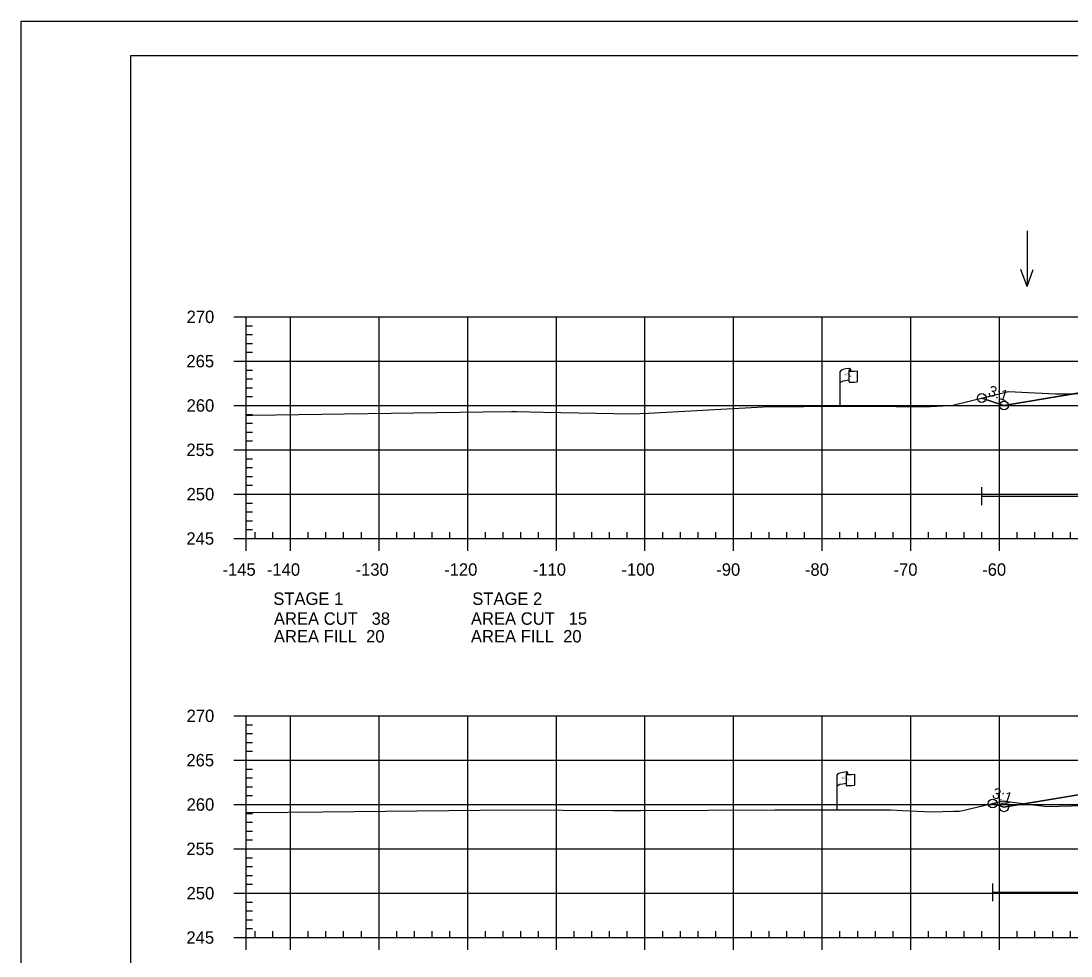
# Model space of a CAD drawing. Extents: x 1365647 to 1367999, y 387113 to 400173.
# Drawn here: x 1365723.7 to 1365842.2, y 394094.1 to 394199.5 of the extents above; entities that cross this region are included whole.
import ezdxf

# ---------------------------------------------------------------- set-up
doc = ezdxf.new("R2010")
doc.units = 0
for name, color, linetype in [('E_Existing ROW', 7, 'Continuous'), ('R_Axis', 7, 'Continuous'), ('R_Axis Annot', 7, 'Continuous'), ('R_Border', 7, 'Continuous'), ('R_Contours', 7, 'Continuous'), ('R_Exist Surface', 7, 'Continuous'), ('R_Fin Surface', 7, 'Continuous'), ('R_Fin Surface Annot', 7, 'Continuous'), ('R_Grid', 7, 'Continuous'), ('R_No Plot', 7, 'Continuous'), ('R_Proposed Const Limits', 7, 'Continuous'), ('R_Water', 7, 'Continuous'), ('R_Water Annot', 7, 'Continuous')]:
    doc.layers.add(name, color=color, linetype=linetype)

msp = doc.modelspace()

# ---------------------------------------------------------------- linework, layer by layer
at = {"layer": 'E_Existing ROW'}
for p, q in [((1365816.11, 394156.08), (1365816.11, 394160.04)), ((1365817.1, 394160.13), (1365817.1, 394160.12)), ((1365817.1, 394160.12), (1365817.1, 394158.89)), ((1365817.27, 394160.29), (1365817.27, 394160.05)), ((1365818.04, 394160.09), (1365818.04, 394158.85)), ((1365816.95, 394114.79), (1365816.95, 394114.55)), ((1365815.78, 394110.59), (1365815.78, 394114.54)), ((1365816.78, 394114.64), (1365816.78, 394114.62)), ((1365816.78, 394114.62), (1365816.78, 394113.4)), ((1365817.71, 394114.6), (1365817.71, 394113.36))]:
    msp.add_line(p, q, dxfattribs=at)
for centre, radius, start, end in [((1365817.18, 394160.13), 0.078, 88.6458, 274.2828), ((1365817.19, 394160.29), 0.0783, 263.0712, 93.9564), ((1365817.18, 394158.89), 0.0783, 180, 273.9564), ((1365816.87, 394114.79), 0.0783, 263.0712, 93.9564), ((1365816.86, 394114.64), 0.078, 88.6458, 274.2828), ((1365816.86, 394113.4), 0.0783, 180, 273.9564)]:
    msp.add_arc(centre, radius, start, end, dxfattribs=at)
for centre, major_axis, ratio, start_param, end_param in [((1365817.69, 394160.08), (-1.58, -0.04), 0.19887, 5.030368, 6.283185), ((1365818.4, 394160.19), (-1.23, -0.13), 0.052933, 0.159456, 1.268315), ((1365817.68, 394158.76), (-1.58, -0.04), 0.19887, 5.083035, 6.194897), ((1365818.4, 394158.95), (-1.23, -0.13), 0.052933, 0.159456, 1.268315), ((1365817.36, 394114.58), (-1.58, -0.04), 0.19887, 5.030368, 6.283185), ((1365818.07, 394114.7), (-1.23, -0.13), 0.052933, 0.159456, 1.268315), ((1365817.36, 394113.27), (-1.58, -0.04), 0.19887, 5.083035, 6.194897), ((1365818.07, 394113.46), (-1.23, -0.13), 0.052933, 0.159456, 1.268315)]:
    msp.add_ellipse(centre, major_axis=major_axis, ratio=ratio, start_param=start_param, end_param=end_param, dxfattribs=at)
at = {"layer": 'R_Axis'}
for p, q in [((1365747.69, 394166.19), (1365749.09, 394166.19)), ((1365749.09, 394141.19), (1365749.09, 394166.19)), ((1365749.09, 394165.19), (1365749.79, 394165.19)), ((1365749.09, 394164.19), (1365749.79, 394164.19)), ((1365749.09, 394163.19), (1365749.79, 394163.19)), ((1365749.09, 394162.19), (1365749.79, 394162.19)), ((1365747.69, 394161.19), (1365749.09, 394161.19)), ((1365749.09, 394160.19), (1365749.79, 394160.19)), ((1365749.09, 394159.19), (1365749.79, 394159.19)), ((1365749.09, 394158.19), (1365749.79, 394158.19)), ((1365749.09, 394157.19), (1365749.79, 394157.19)), ((1365747.69, 394156.19), (1365749.09, 394156.19)), ((1365749.09, 394155.19), (1365749.79, 394155.19)), ((1365749.09, 394154.19), (1365749.79, 394154.19)), ((1365749.09, 394153.19), (1365749.79, 394153.19)), ((1365749.09, 394152.19), (1365749.79, 394152.19)), ((1365747.69, 394151.19), (1365749.09, 394151.19)), ((1365749.09, 394150.19), (1365749.79, 394150.19)), ((1365749.09, 394149.19), (1365749.79, 394149.19)), ((1365749.09, 394148.19), (1365749.79, 394148.19)), ((1365749.09, 394147.19), (1365749.79, 394147.19)), ((1365747.69, 394146.19), (1365749.09, 394146.19)), ((1365749.09, 394145.19), (1365749.79, 394145.19)), ((1365749.09, 394144.19), (1365749.79, 394144.19)), ((1365749.09, 394143.19), (1365749.79, 394143.19)), ((1365749.09, 394142.19), (1365749.79, 394142.19)), ((1365747.69, 394141.19), (1365749.09, 394141.19)), ((1365749.09, 394141.19), (1365749.09, 394141.89)), ((1365749.09, 394141.19), (1366039.09, 394141.19)), ((1365749.09, 394139.79), (1365749.09, 394141.19)), ((1365750.09, 394141.19), (1365750.09, 394141.89)), ((1365752.09, 394141.19), (1365752.09, 394141.89)), ((1365754.09, 394139.79), (1365754.09, 394141.19)), ((1365756.09, 394141.19), (1365756.09, 394141.89)), ((1365758.09, 394141.19), (1365758.09, 394141.89)), ((1365760.09, 394141.19), (1365760.09, 394141.89)), ((1365762.09, 394141.19), (1365762.09, 394141.89)), ((1365764.09, 394139.79), (1365764.09, 394141.19)), ((1365766.09, 394141.19), (1365766.09, 394141.89)), ((1365768.09, 394141.19), (1365768.09, 394141.89)), ((1365770.09, 394141.19), (1365770.09, 394141.89)), ((1365772.09, 394141.19), (1365772.09, 394141.89)), ((1365774.09, 394139.79), (1365774.09, 394141.19)), ((1365776.09, 394141.19), (1365776.09, 394141.89)), ((1365778.09, 394141.19), (1365778.09, 394141.89)), ((1365780.09, 394141.19), (1365780.09, 394141.89)), ((1365782.09, 394141.19), (1365782.09, 394141.89)), ((1365784.09, 394139.79), (1365784.09, 394141.19)), ((1365786.09, 394141.19), (1365786.09, 394141.89)), ((1365788.09, 394141.19), (1365788.09, 394141.89)), ((1365790.09, 394141.19), (1365790.09, 394141.89)), ((1365792.09, 394141.19), (1365792.09, 394141.89)), ((1365794.09, 394139.79), (1365794.09, 394141.19)), ((1365796.09, 394141.19), (1365796.09, 394141.89)), ((1365798.09, 394141.19), (1365798.09, 394141.89)), ((1365800.09, 394141.19), (1365800.09, 394141.89)), ((1365802.09, 394141.19), (1365802.09, 394141.89)), ((1365804.09, 394139.79), (1365804.09, 394141.19)), ((1365806.09, 394141.19), (1365806.09, 394141.89)), ((1365808.09, 394141.19), (1365808.09, 394141.89)), ((1365810.09, 394141.19), (1365810.09, 394141.89)), ((1365812.09, 394141.19), (1365812.09, 394141.89)), ((1365814.09, 394139.79), (1365814.09, 394141.19)), ((1365816.09, 394141.19), (1365816.09, 394141.89)), ((1365818.09, 394141.19), (1365818.09, 394141.89)), ((1365820.09, 394141.19), (1365820.09, 394141.89)), ((1365822.09, 394141.19), (1365822.09, 394141.89)), ((1365824.09, 394139.79), (1365824.09, 394141.19)), ((1365826.09, 394141.19), (1365826.09, 394141.89)), ((1365828.09, 394141.19), (1365828.09, 394141.89)), ((1365830.09, 394141.19), (1365830.09, 394141.89)), ((1365832.09, 394141.19), (1365832.09, 394141.89)), ((1365834.09, 394139.79), (1365834.09, 394141.19)), ((1365836.09, 394141.19), (1365836.09, 394141.89)), ((1365838.09, 394141.19), (1365838.09, 394141.89)), ((1365840.09, 394141.19), (1365840.09, 394141.89)), ((1365842.09, 394141.19), (1365842.09, 394141.89)), ((1365747.69, 394121.19), (1365749.09, 394121.19)), ((1365749.09, 394096.19), (1365749.09, 394121.19)), ((1365749.09, 394120.19), (1365749.79, 394120.19)), ((1365749.09, 394119.19), (1365749.79, 394119.19)), ((1365749.09, 394118.19), (1365749.79, 394118.19)), ((1365749.09, 394117.19), (1365749.79, 394117.19)), ((1365747.69, 394116.19), (1365749.09, 394116.19)), ((1365749.09, 394115.19), (1365749.79, 394115.19)), ((1365749.09, 394114.19), (1365749.79, 394114.19)), ((1365749.09, 394113.19), (1365749.79, 394113.19)), ((1365749.09, 394112.19), (1365749.79, 394112.19)), ((1365747.69, 394111.19), (1365749.09, 394111.19)), ((1365749.09, 394110.19), (1365749.79, 394110.19)), ((1365749.09, 394109.19), (1365749.79, 394109.19)), ((1365749.09, 394108.19), (1365749.79, 394108.19)), ((1365749.09, 394107.19), (1365749.79, 394107.19)), ((1365747.69, 394106.19), (1365749.09, 394106.19)), ((1365749.09, 394105.19), (1365749.79, 394105.19)), ((1365749.09, 394104.19), (1365749.79, 394104.19)), ((1365749.09, 394103.19), (1365749.79, 394103.19)), ((1365749.09, 394102.19), (1365749.79, 394102.19)), ((1365747.69, 394101.19), (1365749.09, 394101.19)), ((1365749.09, 394100.19), (1365749.79, 394100.19)), ((1365749.09, 394099.19), (1365749.79, 394099.19)), ((1365749.09, 394098.19), (1365749.79, 394098.19)), ((1365749.09, 394097.19), (1365749.79, 394097.19)), ((1365747.69, 394096.19), (1365749.09, 394096.19)), ((1365749.09, 394096.19), (1365749.09, 394096.89)), ((1365749.09, 394096.19), (1366039.09, 394096.19)), ((1365749.09, 394094.79), (1365749.09, 394096.19)), ((1365750.09, 394096.19), (1365750.09, 394096.89)), ((1365752.09, 394096.19), (1365752.09, 394096.89)), ((1365754.09, 394094.79), (1365754.09, 394096.19)), ((1365756.09, 394096.19), (1365756.09, 394096.89)), ((1365758.09, 394096.19), (1365758.09, 394096.89)), ((1365760.09, 394096.19), (1365760.09, 394096.89)), ((1365762.09, 394096.19), (1365762.09, 394096.89)), ((1365764.09, 394094.79), (1365764.09, 394096.19)), ((1365766.09, 394096.19), (1365766.09, 394096.89)), ((1365768.09, 394096.19), (1365768.09, 394096.89)), ((1365770.09, 394096.19), (1365770.09, 394096.89)), ((1365772.09, 394096.19), (1365772.09, 394096.89)), ((1365774.09, 394094.79), (1365774.09, 394096.19)), ((1365776.09, 394096.19), (1365776.09, 394096.89)), ((1365778.09, 394096.19), (1365778.09, 394096.89)), ((1365780.09, 394096.19), (1365780.09, 394096.89)), ((1365782.09, 394096.19), (1365782.09, 394096.89)), ((1365784.09, 394094.79), (1365784.09, 394096.19)), ((1365786.09, 394096.19), (1365786.09, 394096.89)), ((1365788.09, 394096.19), (1365788.09, 394096.89)), ((1365790.09, 394096.19), (1365790.09, 394096.89)), ((1365792.09, 394096.19), (1365792.09, 394096.89)), ((1365794.09, 394094.79), (1365794.09, 394096.19)), ((1365796.09, 394096.19), (1365796.09, 394096.89)), ((1365798.09, 394096.19), (1365798.09, 394096.89)), ((1365800.09, 394096.19), (1365800.09, 394096.89)), ((1365802.09, 394096.19), (1365802.09, 394096.89)), ((1365804.09, 394094.79), (1365804.09, 394096.19)), ((1365806.09, 394096.19), (1365806.09, 394096.89)), ((1365808.09, 394096.19), (1365808.09, 394096.89)), ((1365810.09, 394096.19), (1365810.09, 394096.89)), ((1365812.09, 394096.19), (1365812.09, 394096.89)), ((1365814.09, 394094.79), (1365814.09, 394096.19)), ((1365816.09, 394096.19), (1365816.09, 394096.89)), ((1365818.09, 394096.19), (1365818.09, 394096.89)), ((1365820.09, 394096.19), (1365820.09, 394096.89)), ((1365822.09, 394096.19), (1365822.09, 394096.89)), ((1365824.09, 394094.79), (1365824.09, 394096.19)), ((1365826.09, 394096.19), (1365826.09, 394096.89)), ((1365828.09, 394096.19), (1365828.09, 394096.89)), ((1365830.09, 394096.19), (1365830.09, 394096.89)), ((1365832.09, 394096.19), (1365832.09, 394096.89)), ((1365834.09, 394094.79), (1365834.09, 394096.19)), ((1365836.09, 394096.19), (1365836.09, 394096.89)), ((1365838.09, 394096.19), (1365838.09, 394096.89)), ((1365840.09, 394096.19), (1365840.09, 394096.89)), ((1365842.09, 394096.19), (1365842.09, 394096.89))]:
    msp.add_line(p, q, dxfattribs=at)
at = {"layer": 'R_Border'}
for p, q in [((1365736.09, 394195.65), (1366052.27, 394195.65)), ((1365736.09, 393990.19), (1365736.09, 394195.65))]:
    msp.add_line(p, q, dxfattribs=at)
at = {"layer": 'R_Contours'}
for points in [[(1365832.09, 394157.03), (1365834.36, 394157.59), (1365835.1, 394157.78), (1365835.85, 394157.73), (1365840.41, 394157.5), (1365842.54, 394157.52), (1365834.59, 394156.19)], [(1365836.98, 394111.28), (1365839.43, 394110.95), (1365845.01, 394111.12), (1365849.2, 394111.26), (1365852.68, 394111.45), (1365853.94, 394111.51), (1365856.16, 394111.62), (1365859.13, 394111.78), (1365860.1, 394111.73), (1365862.99, 394111.57), (1365869.9, 394112.88), (1365872.02, 394113.3), (1365872.91, 394113.53), (1365862.59, 394113.33), (1365847.47, 394113.03)], [(1365833.32, 394111.3), (1365834.54, 394111.59), (1365835.55, 394111.47), (1365836.98, 394111.28), (1365834.59, 394110.88)]]:
    msp.add_lwpolyline(points, close=True, dxfattribs=at)
at = {"layer": 'R_Exist Surface'}
for points in [[(1365749.09, 394155.07), (1365749.81, 394155.08), (1365775.78, 394155.48), (1365779.02, 394155.52), (1365779.61, 394155.5), (1365782.59, 394155.44), (1365792.56, 394155.23), (1365794.47, 394155.34), (1365808.09, 394156.06), (1365812.01, 394156.07), (1365820.97, 394156.1), (1365822.48, 394156.09), (1365826.32, 394156.07), (1365828.41, 394156.18), (1365828.84, 394156.21), (1365834.36, 394157.59), (1365835.1, 394157.78), (1365835.85, 394157.73), (1365840.41, 394157.5), (1365847.64, 394157.56)], [(1365749.09, 394110.29), (1365749.93, 394110.3), (1365757.7, 394110.37), (1365779.06, 394110.57), (1365790.54, 394110.5), (1365791.18, 394110.5), (1365793.6, 394110.51), (1365808.74, 394110.59), (1365819.42, 394110.59), (1365821.81, 394110.57), (1365823.14, 394110.53), (1365826.4, 394110.38), (1365828.92, 394110.43), (1365829.57, 394110.44), (1365830.24, 394110.57), (1365834.54, 394111.59), (1365835.55, 394111.47), (1365839.43, 394110.95), (1365845.01, 394111.12)]]:
    msp.add_lwpolyline(points, dxfattribs=at)
at = {"layer": 'R_Fin Surface'}
for points in [[(1365832.09, 394157.03), (1365834.59, 394156.19), (1365852.3, 394159.14), (1365856.59, 394159.86), (1365862.59, 394160.1), (1365864.59, 394160.14), (1365894.09, 394160.73), (1365923.59, 394160.14), (1365925.59, 394160.1), (1365931.59, 394159.86), (1365935.89, 394159.14), (1365953.59, 394156.19), (1365961.41, 394158.8)], [(1365832.09, 394157.03), (1365834.59, 394156.19), (1365847.47, 394158.34), (1365856.59, 394159.86), (1365862.59, 394160.1), (1365864.59, 394160.14), (1365894.09, 394160.73), (1365923.59, 394160.14), (1365925.59, 394160.1), (1365931.59, 394159.86), (1365940.72, 394158.34), (1365953.59, 394156.19), (1365961.41, 394158.8)], [(1365833.32, 394111.3), (1365834.59, 394110.88), (1365852.3, 394113.83), (1365856.59, 394114.55), (1365862.59, 394114.79), (1365864.59, 394114.83), (1365894.09, 394115.42), (1365923.59, 394114.83), (1365925.59, 394114.79), (1365931.59, 394114.55), (1365935.89, 394113.83), (1365953.59, 394110.88), (1365961.32, 394113.46)], [(1365833.32, 394111.3), (1365834.59, 394110.88), (1365847.47, 394113.03), (1365856.59, 394114.55), (1365862.59, 394114.79), (1365864.59, 394114.83), (1365894.09, 394115.42), (1365923.59, 394114.83), (1365925.59, 394114.79), (1365931.59, 394114.55), (1365940.72, 394113.03), (1365953.59, 394110.88), (1365961.32, 394113.46)]]:
    msp.add_lwpolyline(points, dxfattribs=at)
at = {"layer": 'R_Grid'}
for p, q in [((1365749.09, 394166.19), (1366039.09, 394166.19)), ((1365749.09, 394141.19), (1365749.09, 394166.19)), ((1365754.09, 394141.19), (1365754.09, 394166.19)), ((1365764.09, 394141.19), (1365764.09, 394166.19)), ((1365774.09, 394141.19), (1365774.09, 394166.19)), ((1365784.09, 394141.19), (1365784.09, 394166.19)), ((1365794.09, 394141.19), (1365794.09, 394166.19)), ((1365804.09, 394141.19), (1365804.09, 394166.19)), ((1365814.09, 394141.19), (1365814.09, 394166.19)), ((1365824.09, 394141.19), (1365824.09, 394166.19)), ((1365834.09, 394141.19), (1365834.09, 394166.19)), ((1365749.09, 394161.19), (1366039.09, 394161.19)), ((1365749.09, 394156.19), (1366039.09, 394156.19)), ((1365749.09, 394151.19), (1366039.09, 394151.19)), ((1365749.09, 394146.19), (1366039.09, 394146.19)), ((1365749.09, 394141.19), (1366039.09, 394141.19)), ((1365749.09, 394121.19), (1366039.09, 394121.19)), ((1365749.09, 394096.19), (1365749.09, 394121.19)), ((1365754.09, 394096.19), (1365754.09, 394121.19)), ((1365764.09, 394096.19), (1365764.09, 394121.19)), ((1365774.09, 394096.19), (1365774.09, 394121.19)), ((1365784.09, 394096.19), (1365784.09, 394121.19)), ((1365794.09, 394096.19), (1365794.09, 394121.19)), ((1365804.09, 394096.19), (1365804.09, 394121.19)), ((1365814.09, 394096.19), (1365814.09, 394121.19)), ((1365824.09, 394096.19), (1365824.09, 394121.19)), ((1365834.09, 394096.19), (1365834.09, 394121.19)), ((1365749.09, 394116.19), (1366039.09, 394116.19)), ((1365749.09, 394111.19), (1366039.09, 394111.19)), ((1365749.09, 394106.19), (1366039.09, 394106.19)), ((1365749.09, 394101.19), (1366039.09, 394101.19)), ((1365749.09, 394096.19), (1366039.09, 394096.19))]:
    msp.add_line(p, q, dxfattribs=at)
at = {"layer": 'R_No Plot'}
msp.add_line((1365723.69, 394199.55), (1366057.03, 394199.55), dxfattribs=at)
msp.add_lwpolyline([(1365723.69, 394199.55), (1366057.03, 394199.55), (1366057.03, 393986.21), (1365723.69, 393986.21)], close=True, dxfattribs=at)
for centre in [(1365832.09, 394157.03), (1365832.09, 394157.03), (1365834.59, 394156.19), (1365834.59, 394156.19), (1365834.59, 394156.19), (1365834.59, 394156.19), (1365834.59, 394156.19), (1365833.32, 394111.3), (1365833.32, 394111.3), (1365834.59, 394110.88), (1365834.59, 394110.88), (1365834.59, 394110.88), (1365834.59, 394110.88), (1365834.59, 394110.88)]:
    msp.add_circle(centre, 0.5, dxfattribs=at)
at = {"layer": 'R_Proposed Const Limits'}
for points in [[(1365856.59, 394159.86), (1365834.59, 394156.19), (1365832.09, 394157.03)], [(1365856.59, 394114.55), (1365834.59, 394110.88), (1365833.32, 394111.3)]]:
    msp.add_lwpolyline(points, dxfattribs=at)
at = {"layer": 'R_Water'}
for p, q in [((1365832.09, 394144.96), (1365832.09, 394146.96)), ((1365832.09, 394145.96), (1365881.85, 394145.96)), ((1365833.32, 394100.29), (1365833.32, 394102.29)), ((1365833.32, 394101.29), (1365881.62, 394101.29))]:
    msp.add_line(p, q, dxfattribs=at)
at = {"layer": 'R_Water Annot'}
for p, q in [((1365837.2, 394175.87), (1365837.2, 394169.59)), ((1365837.2, 394169.59), (1365836.5, 394171.51)), ((1365837.2, 394169.59), (1365837.9, 394171.51))]:
    msp.add_line(p, q, dxfattribs=at)

# ---------------------------------------------------------------- texts
at = {"layer": 'E_Existing ROW'}
for s, height, rotation, p in [(' O', 0.2, 9.9884, (1365816.77, 394159.58)), ('DWB 11-9-07', 0.001, 90, (1365817.27, 394160.05)), ('R ', 0.2, 9.9884, (1365816.63, 394159.54)), ('W', 0.2, 351.1788, (1365817.1, 394159.41)), ('DWB 11-9-07', 0.001, 5.0717, (1365818.03, 394158.85)), ('DWB 11-9-07', 0.001, 90, (1365816.11, 394156.08)), ('R ', 0.2, 9.9884, (1365816.3, 394114.04)), (' O', 0.2, 9.9884, (1365816.45, 394114.09)), ('W', 0.2, 351.1788, (1365816.78, 394113.92)), ('DWB 11-9-07', 0.001, 90, (1365816.95, 394114.55)), ('DWB 11-9-07', 0.001, 5.0717, (1365817.7, 394113.36)), ('DWB 11-9-07', 0.001, 90, (1365815.78, 394110.59))]:
    msp.add_text(s, height=height, rotation=rotation, dxfattribs=at).set_placement(p)
at = {"layer": 'R_Axis Annot'}
for s, p in [('270', (1365742.37, 394165.49)), ('265', (1365742.35, 394160.49)), ('260', (1365742.37, 394155.49)), ('255', (1365742.35, 394150.49)), ('250', (1365742.37, 394145.49)), ('245', (1365742.35, 394140.49)), ('-145', (1365746.42, 394136.99)), ('-140', (1365751.43, 394136.99)), ('-130', (1365761.43, 394136.99)), ('-120', (1365771.43, 394136.99)), ('-110', (1365781.43, 394136.99)), ('-100', (1365791.43, 394136.99)), ('-90', (1365802.13, 394136.99)), ('-80', (1365812.13, 394136.99)), ('-70', (1365822.13, 394136.99)), ('-60', (1365832.13, 394136.99)), ('STAGE 1', (1365752.15, 394133.7)), ('STAGE 2', (1365774.6, 394133.7)), ('AREA CUT   38', (1365752.22, 394131.46)), ('AREA CUT   15', (1365774.45, 394131.46)), ('AREA FILL  20', (1365752.22, 394129.46)), ('AREA FILL  20', (1365774.45, 394129.46)), ('270', (1365742.37, 394120.49)), ('265', (1365742.35, 394115.49)), ('260', (1365742.37, 394110.49)), ('255', (1365742.35, 394105.49)), ('250', (1365742.37, 394100.49)), ('245', (1365742.35, 394095.49))]:
    msp.add_text(s, height=1.4, dxfattribs=at).set_placement(p)
at = {"layer": 'R_Fin Surface Annot'}
for p in [(1365832.71, 394157.35), (1365833.17, 394111.98)]:
    msp.add_text('3:1', height=1.2, rotation=341.5651, dxfattribs=at).set_placement(p)

doc.saveas('drawing.dxf')
